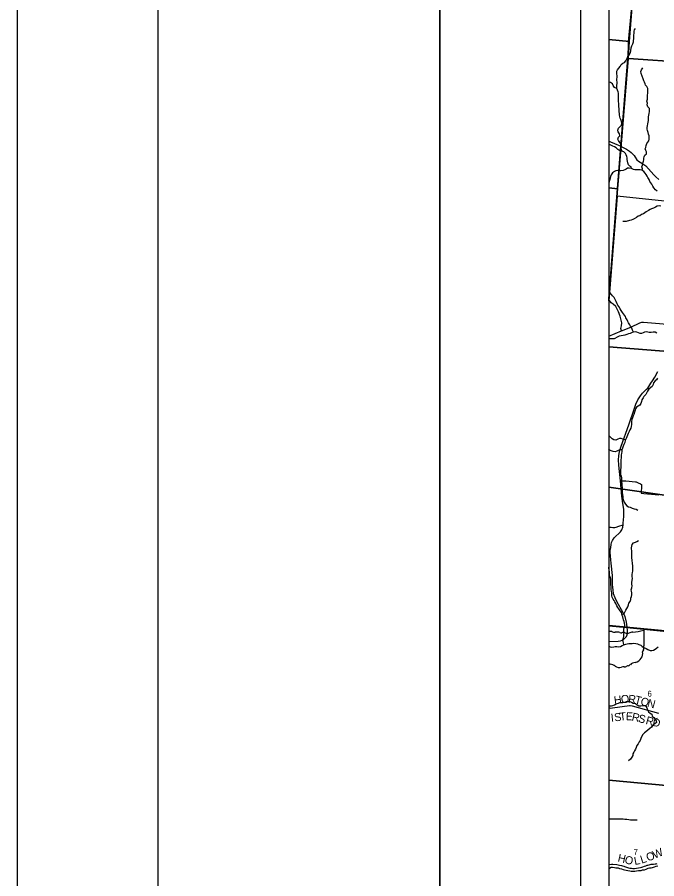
# Model space of a CAD drawing. Extents: x 0 to 42, y 0 to 22.
# Drawn here: x 0 to 2.271, y 15.878 to 18.938 of the extents above; entities that cross this region are included whole.
import ezdxf

# ---------------------------------------------------------------- set-up
doc = ezdxf.new("R2010")
doc.units = 0
for name, color, linetype in [('GM_X_County_Road', 7, 'Continuous'), ('GM_X_County_Road_Text', 7, 'Continuous'), ('GM_X_Minor_River', 7, 'Continuous'), ('GM_X_Section', 7, 'Continuous'), ('GM_X_Section_Text', 7, 'Continuous'), ('GM_X_State_Location', 7, 'Continuous'), ('GM_X_State_Route', 7, 'Continuous'), ('GM_X_Township_Road', 7, 'Continuous'), ('GM_X_Township_Road_Text', 7, 'Continuous'), ('GM_X_Unincorporated', 7, 'Continuous'), ('GM_X_Unincorporated_Text', 7, 'Continuous'), ('SH_Border', 7, 'Continuous'), ('SH_Cut_Line', 7, 'Continuous'), ('SH_Data', 7, 'Continuous')]:
    doc.layers.add(name, color=color, linetype=linetype)

msp = doc.modelspace()

# ---------------------------------------------------------------- linework, layer by layer
at = {"layer": 'GM_X_County_Road'}
for points in [[(2.1, 17.1289), (2.1031, 17.1268), (2.1086, 17.1263), (2.1151, 17.1259), (2.122, 17.126), (2.1265, 17.127), (2.1364, 17.1302), (2.1508, 17.1348)], [(2.1, 16.4857), (2.1033, 16.4848), (2.105, 16.4843), (2.1133, 16.4855), (2.1737, 16.4939), (2.176, 16.4942), (2.1835, 16.4921), (2.2767, 16.4667)]]:
    msp.add_lwpolyline(points, dxfattribs=at)
at = {"layer": 'GM_X_Minor_River'}
for points in [[(2.1803, 18.8287), (2.1822, 18.836), (2.1862, 18.8428), (2.188, 18.85), (2.1882, 18.8548), (2.1888, 18.8606), (2.1887, 18.8673), (2.1895, 18.8743), (2.1901, 18.8809), (2.19, 18.8876), (2.1915, 18.8929), (2.1946, 18.898)], [(2.1476, 18.4612), (2.1445, 18.4703), (2.1432, 18.4772), (2.1434, 18.4834), (2.1425, 18.4882), (2.1399, 18.4929), (2.1348, 18.4996), (2.1329, 18.5049), (2.1343, 18.5111), (2.1392, 18.5159), (2.1381, 18.5233), (2.1341, 18.5303), (2.1328, 18.5369), (2.1353, 18.5441), (2.1412, 18.549), (2.145, 18.5539), (2.1462, 18.5611), (2.1451, 18.5678), (2.1426, 18.5738), (2.1406, 18.579), (2.1394, 18.5839), (2.1383, 18.5913), (2.138, 18.5962), (2.1376, 18.6013), (2.1373, 18.6087), (2.1371, 18.614), (2.1364, 18.6192), (2.1362, 18.6247), (2.1357, 18.6319), (2.1349, 18.6376), (2.1342, 18.6453), (2.1344, 18.6522), (2.135, 18.6575), (2.1348, 18.6622), (2.1345, 18.6673), (2.1339, 18.6726), (2.1317, 18.6789), (2.1287, 18.685), (2.1287, 18.6918), (2.1291, 18.6965), (2.1295, 18.7022), (2.1303, 18.7071), (2.129, 18.7136), (2.1292, 18.7189), (2.1298, 18.7236), (2.1298, 18.7308), (2.1289, 18.7358), (2.1283, 18.7405), (2.1289, 18.746), (2.1308, 18.7511), (2.1359, 18.7571), (2.1405, 18.7624), (2.1437, 18.7692), (2.1496, 18.7742), (2.1559, 18.7762), (2.161, 18.7825), (2.1644, 18.7895), (2.1694, 18.7964), (2.1718, 18.8017), (2.1751, 18.8078), (2.177, 18.8127), (2.1783, 18.8186), (2.1803, 18.8287)], [(2.2185, 18.3936), (2.2199, 18.3997), (2.2182, 18.4062), (2.2194, 18.4126), (2.2207, 18.4189), (2.223, 18.4261), (2.2242, 18.431), (2.2253, 18.4373), (2.2257, 18.4422), (2.2277, 18.448), (2.2337, 18.4526), (2.2345, 18.459), (2.2317, 18.464), (2.2293, 18.4706), (2.2323, 18.4755), (2.2329, 18.4821), (2.2359, 18.489), (2.242, 18.4992), (2.2438, 18.5043), (2.2442, 18.5111), (2.2436, 18.5162), (2.2416, 18.5223), (2.2404, 18.5278), (2.2382, 18.535), (2.2365, 18.5401), (2.2362, 18.5456), (2.2373, 18.5524), (2.2385, 18.5595), (2.2396, 18.5648), (2.2408, 18.5714), (2.2414, 18.5776), (2.2418, 18.5833), (2.2429, 18.5901), (2.2435, 18.5962), (2.2445, 18.6025), (2.2451, 18.6072), (2.2445, 18.6136), (2.2385, 18.6197), (2.2368, 18.626), (2.238, 18.6326), (2.2359, 18.6391), (2.2377, 18.6463), (2.2379, 18.6518), (2.2381, 18.6565), (2.2383, 18.6614), (2.2389, 18.6664), (2.2389, 18.6715), (2.2387, 18.6783), (2.2384, 18.6845), (2.235, 18.6916), (2.2308, 18.6967), (2.2292, 18.7015), (2.2265, 18.7066), (2.2243, 18.7121), (2.222, 18.7182), (2.2147, 18.7381), (2.2144, 18.7447), (2.2169, 18.7512), (2.2214, 18.7578)], [(2.1287, 18.685), (2.12, 18.688), (2.1153, 18.6952), (2.1132, 18.7015), (2.1066, 18.7063), (2.1017, 18.7074), (2.1, 18.7084)], [(2.272, 18.3196), (2.2665, 18.3251), (2.2598, 18.3323), (2.2562, 18.3373), (2.2532, 18.3443), (2.25, 18.3492), (2.2466, 18.3543), (2.2432, 18.3612), (2.2393, 18.3684), (2.2365, 18.3733), (2.2327, 18.3794), (2.2295, 18.3842), (2.2244, 18.3903), (2.2174, 18.3943), (2.2118, 18.396), (2.2065, 18.3958), (2.1989, 18.3957), (2.1925, 18.3959), (2.1876, 18.3965), (2.1813, 18.4001), (2.1798, 18.4063), (2.1749, 18.409), (2.1706, 18.414), (2.1684, 18.4204), (2.1672, 18.4259), (2.1661, 18.4322), (2.165, 18.4382), (2.1641, 18.443), (2.1624, 18.4494), (2.16, 18.4542), (2.1532, 18.4595), (2.1462, 18.4616), (2.1394, 18.4632), (2.133, 18.4674), (2.1269, 18.4742), (2.1203, 18.4769), (2.1141, 18.4792), (2.1081, 18.4838), (2.1024, 18.4853), (2.1, 18.4863)], [(2.1812, 18.4008), (2.173, 18.402), (2.1668, 18.4011), (2.162, 18.3984), (2.1567, 18.3956), (2.1512, 18.3938), (2.1429, 18.3923), (2.1378, 18.3925), (2.1304, 18.3929), (2.1249, 18.3921), (2.1202, 18.3899), (2.1137, 18.3848), (2.109, 18.3782), (2.1063, 18.3716), (2.1052, 18.3661), (2.1038, 18.3611), (2.1021, 18.3541), (2.1, 18.3481)], [(2.2848, 18.2669), (2.2792, 18.2674), (2.2722, 18.2661), (2.2658, 18.2635), (2.2589, 18.2601), (2.2521, 18.2569), (2.2472, 18.2543), (2.2411, 18.2509), (2.2335, 18.2465), (2.2282, 18.2432), (2.2233, 18.24), (2.217, 18.2368), (2.21, 18.2328), (2.2049, 18.2307), (2.1983, 18.226), (2.1905, 18.2215), (2.1858, 18.2196), (2.1793, 18.2166), (2.1738, 18.2155), (2.1615, 18.2127), (2.1564, 18.2122), (2.1507, 18.2124)], [(2.1882, 17.8195), (2.1847, 17.8267), (2.1821, 17.833), (2.1777, 17.84), (2.1747, 17.845), (2.1704, 17.852), (2.168, 17.8571), (2.165, 17.8636), (2.1614, 17.8696), (2.1595, 17.8746), (2.1565, 17.8793), (2.1529, 17.8841), (2.1486, 17.8894), (2.1437, 17.8964), (2.1403, 17.9023), (2.136, 17.9099), (2.133, 17.9154), (2.1302, 17.9202), (2.1264, 17.9285), (2.1227, 17.9358), (2.1189, 17.942), (2.1136, 17.9485), (2.1104, 17.9532), (2.104, 17.9601), (2.1, 17.9638)], [(2.2711, 17.8162), (2.2645, 17.8196), (2.2579, 17.8191), (2.2507, 17.8176), (2.2435, 17.8182), (2.2386, 17.8195), (2.2325, 17.8199), (2.2276, 17.8194), (2.2229, 17.8167), (2.2168, 17.8145), (2.2115, 17.8145), (2.206, 17.8168), (2.1996, 17.8191), (2.1936, 17.8204), (2.1873, 17.8193), (2.1811, 17.8165), (2.1761, 17.8146), (2.1697, 17.8129), (2.1644, 17.8113), (2.157, 17.809), (2.1508, 17.8071), (2.144, 17.806), (2.1375, 17.8049), (2.1326, 17.803), (2.1197, 17.7959), (2.1138, 17.7951), (2.1084, 17.7955), (2.1032, 17.7952), (2.1, 17.795)], [(2.2733, 17.6564), (2.2693, 17.6499), (2.2644, 17.646), (2.2595, 17.6396), (2.2576, 17.6329), (2.2543, 17.6269), (2.249, 17.6229), (2.2424, 17.6165)], [(2.2424, 17.6165), (2.2376, 17.6099), (2.2353, 17.6046), (2.2315, 17.5974), (2.2249, 17.591), (2.2218, 17.5861), (2.2182, 17.5791), (2.217, 17.5726), (2.2146, 17.566), (2.2108, 17.5598), (2.2049, 17.556), (2.1984, 17.5532), (2.195, 17.5471), (2.1935, 17.542), (2.1912, 17.535), (2.1887, 17.5274), (2.187, 17.5223), (2.1839, 17.515), (2.1818, 17.5087), (2.1805, 17.5019), (2.1808, 17.497), (2.1808, 17.4915), (2.18, 17.4846), (2.1781, 17.4786), (2.1751, 17.4723), (2.1726, 17.467), (2.1695, 17.46), (2.1646, 17.4477), (2.1617, 17.4413), (2.1588, 17.4341), (2.1567, 17.4273), (2.1539, 17.4199), (2.1514, 17.4141), (2.1489, 17.4074), (2.147, 17.401), (2.1462, 17.3959), (2.1452, 17.3889), (2.1447, 17.3834), (2.1439, 17.3731), (2.1436, 17.3658), (2.1432, 17.3599), (2.143, 17.3551), (2.143, 17.3478), (2.1428, 17.3404), (2.1416, 17.329), (2.1416, 17.3239), (2.1418, 17.3188), (2.1421, 17.314), (2.144, 17.3078), (2.1449, 17.3025), (2.1451, 17.2953), (2.1456, 17.2888), (2.1464, 17.2812), (2.1469, 17.2744), (2.1474, 17.2678), (2.1476, 17.2604), (2.1478, 17.2534), (2.1478, 17.2486), (2.1485, 17.2426), (2.1496, 17.2361), (2.1507, 17.2287), (2.1526, 17.2217), (2.1548, 17.2152), (2.1591, 17.2088), (2.1644, 17.2031), (2.1703, 17.1995), (2.1765, 17.1975), (2.1837, 17.1945), (2.1901, 17.1922), (2.1973, 17.1906), (2.2039, 17.1878)], [(2.16, 17.437), (2.1507, 17.4396), (2.1439, 17.4418), (2.1388, 17.442), (2.1324, 17.4388), (2.1248, 17.4356), (2.118, 17.4365), (2.1121, 17.4405), (2.1061, 17.447), (2.1005, 17.4525), (2.1, 17.4528)], [(2.1472, 17.4016), (2.1402, 17.4016), (2.1341, 17.3993), (2.1294, 17.3969), (2.1224, 17.3939), (2.1158, 17.3952), (2.1092, 17.3979), (2.1039, 17.4008), (2.1, 17.4045)], [(2.1473, 16.8174), (2.1552, 16.8203), (2.1589, 16.8271), (2.1612, 16.8322), (2.1646, 16.8375), (2.1676, 16.8442), (2.1699, 16.851), (2.1715, 16.8574), (2.1764, 16.8631), (2.1789, 16.8701), (2.1787, 16.8748), (2.1804, 16.8805), (2.1822, 16.8869), (2.1824, 16.8934), (2.1807, 16.8996), (2.1801, 16.9049), (2.1821, 16.9118), (2.1836, 16.9188), (2.1823, 16.925), (2.1823, 16.9309), (2.1837, 16.9385), (2.1841, 16.9447), (2.1835, 16.9521), (2.1834, 16.9589), (2.1845, 16.9656), (2.1853, 16.9703), (2.1855, 16.976), (2.1857, 16.9807), (2.1857, 16.9858), (2.1856, 16.9908), (2.1848, 16.9961), (2.1841, 17.001), (2.1837, 17.0059), (2.1828, 17.0112), (2.1823, 17.0162), (2.1823, 17.0262), (2.1825, 17.0334), (2.1822, 17.0387), (2.1816, 17.0438), (2.1812, 17.0488), (2.1809, 17.0535), (2.1819, 17.0592), (2.1834, 17.065), (2.1881, 17.0711), (2.1946, 17.0732), (2.1993, 17.0765), (2.2054, 17.0801)], [(2.1542, 16.7088), (2.1524, 16.7156), (2.1513, 16.7214), (2.1507, 16.7273), (2.1523, 16.7336), (2.154, 16.7392), (2.1542, 16.7466), (2.1546, 16.7531), (2.1533, 16.7588), (2.1537, 16.7654), (2.156, 16.7726), (2.1568, 16.779), (2.1564, 16.786), (2.1548, 16.7915), (2.1525, 16.7978), (2.1512, 16.8027), (2.1497, 16.8088), (2.1482, 16.8137), (2.1469, 16.8187), (2.145, 16.824), (2.1407, 16.8299), (2.1354, 16.8369), (2.1319, 16.8422), (2.1291, 16.8481), (2.1257, 16.8553), (2.1217, 16.8618), (2.1191, 16.8665), (2.1161, 16.8715), (2.1121, 16.8787), (2.1116, 16.8836), (2.1112, 16.8883), (2.1109, 16.8931), (2.11, 16.8995), (2.109, 16.9046), (2.1085, 16.9103), (2.1083, 16.9154), (2.1078, 16.9221), (2.1072, 16.9289), (2.1076, 16.9359), (2.1077, 16.9425), (2.1064, 16.9477), (2.1039, 16.9526), (2.1032, 16.9577), (2.1028, 16.9636), (2.1023, 16.9687), (2.1017, 16.9744), (2.1006, 16.9808), (2.1, 16.9851)], [(2.1, 16.7038), (2.1047, 16.7023), (2.1111, 16.7006), (2.1181, 16.7017), (2.123, 16.7032), (2.1287, 16.7028), (2.1359, 16.7025), (2.1414, 16.7037), (2.1478, 16.7063), (2.1541, 16.7087), (2.1603, 16.7114), (2.1654, 16.7129), (2.1717, 16.7138), (2.1772, 16.7139), (2.183, 16.7141), (2.1893, 16.7145), (2.1963, 16.7141), (2.2019, 16.7125), (2.2074, 16.7104), (2.214, 16.7074), (2.2193, 16.7037), (2.2253, 16.6994), (2.2325, 16.6956), (2.2393, 16.6919), (2.2469, 16.6887), (2.2527, 16.6887), (2.2596, 16.6903), (2.2645, 16.6935), (2.2696, 16.6977), (2.2757, 16.7015)], [(2.1, 16.4927), (2.1039, 16.4927), (2.1098, 16.4929), (2.1151, 16.4934), (2.1204, 16.4963), (2.1266, 16.4995), (2.1346, 16.5023), (2.1393, 16.5041), (2.1497, 16.5041), (2.1567, 16.506), (2.163, 16.5077), (2.1681, 16.508), (2.1747, 16.5076), (2.1815, 16.5051), (2.1872, 16.5025), (2.1947, 16.5003), (2.201, 16.4962), (2.2072, 16.4923), (2.2144, 16.4929), (2.2195, 16.4942), (2.2259, 16.4936), (2.2321, 16.4915), (2.2353, 16.4848), (2.2374, 16.4782), (2.2415, 16.4716), (2.2468, 16.4666), (2.253, 16.4626), (2.2547, 16.4562), (2.2606, 16.4516), (2.2653, 16.4453), (2.269, 16.4392), (2.2701, 16.4328), (2.2637, 16.4285), (2.2572, 16.4236), (2.2515, 16.4173), (2.2455, 16.4115), (2.2392, 16.4064), (2.2324, 16.4003), (2.2274, 16.3962), (2.2216, 16.3902), (2.2162, 16.3828), (2.2137, 16.3764), (2.2114, 16.3692), (2.2084, 16.3642)], [(2.2655, 16.445), (2.2728, 16.4481)], [(2.2084, 16.3642), (2.2042, 16.3576), (2.2002, 16.3514), (2.197, 16.3451), (2.1947, 16.3383), (2.1918, 16.3327), (2.189, 16.3274), (2.1861, 16.3215), (2.1852, 16.3166), (2.1823, 16.3103), (2.1773, 16.3032), (2.1705, 16.2971)], [(2.1, 16.0915), (2.1068, 16.0918), (2.1136, 16.0915), (2.1204, 16.0917), (2.127, 16.0915), (2.1331, 16.0915), (2.1401, 16.0916), (2.1518, 16.0916), (2.1578, 16.0906), (2.1641, 16.0895), (2.1713, 16.0883), (2.1769, 16.0877), (2.182, 16.0875), (2.19, 16.0875), (2.1957, 16.0873), (2.2011, 16.0876)], [(2.1, 15.9164), (2.1023, 15.9161), (2.1088, 15.9197), (2.1137, 15.9202)], [(2.1137, 15.9202), (2.1205, 15.9183), (2.1258, 15.9173), (2.1332, 15.9167), (2.1383, 15.915), (2.1451, 15.9133), (2.1517, 15.9114), (2.1566, 15.91), (2.1615, 15.9089), (2.1679, 15.9077), (2.1749, 15.9062), (2.18, 15.9054), (2.1853, 15.9052), (2.1929, 15.9053), (2.199, 15.9066), (2.2056, 15.9078), (2.2107, 15.9077), (2.2156, 15.9083), (2.2205, 15.9098), (2.2266, 15.91), (2.233, 15.9122), (2.2402, 15.9165), (2.2453, 15.9171), (2.2506, 15.9176), (2.2559, 15.9184), (2.2627, 15.9206), (2.2684, 15.9227), (2.2741, 15.9244)]]:
    msp.add_lwpolyline(points, dxfattribs=at)
at = {"layer": 'GM_X_Section'}
for points in [[(2.2083, 19.2886), (2.7467, 19.2527), (2.7049, 18.7525), (2.6719, 18.7548), (2.5842, 18.763), (2.1704, 18.7909), (2.1744, 18.851)], [(2.1704, 18.7909), (2.5842, 18.763), (2.6719, 18.7548), (2.6564, 18.4942), (2.6571, 18.247), (2.1298, 18.3017), (2.1327, 18.3284)]]:
    msp.add_lwpolyline(points, close=True, dxfattribs=at)
at = {"layer": 'GM_X_State_Route'}
for points in [[(2.1656, 16.7708), (2.1655, 16.7727), (2.1636, 16.7896), (2.1589, 16.8096), (2.1519, 16.8231), (2.1285, 16.8632), (2.1226, 16.8765), (2.1176, 16.8905), (2.1156, 16.9041), (2.1139, 16.9216), (2.1129, 16.9548), (2.1082, 16.9992), (2.1076, 17.0104), (2.1059, 17.0253), (2.1054, 17.0352), (2.1055, 17.0445), (2.1072, 17.055), (2.1086, 17.0651), (2.1101, 17.072), (2.1139, 17.0798), (2.1197, 17.0888), (2.1421, 17.11), (2.1472, 17.1172), (2.1501, 17.1269), (2.1508, 17.1348), (2.1516, 17.1407), (2.1535, 17.1645), (2.1541, 17.1769), (2.1535, 17.1904), (2.1504, 17.2104), (2.1461, 17.2369), (2.1424, 17.2915), (2.1361, 17.3465), (2.1352, 17.3655), (2.1359, 17.3802), (2.1384, 17.395), (2.1441, 17.4141), (2.1713, 17.4904), (2.1914, 17.5496), (2.1959, 17.5638), (2.2037, 17.5794), (2.2126, 17.5931), (2.22, 17.6021), (2.2345, 17.6166), (2.2386, 17.6209), (2.2424, 17.6265), (2.25, 17.6384), (2.2557, 17.6466), (2.2639, 17.659), (2.2745, 17.6798)], [(2.1, 16.7208), (2.1331, 16.7224), (2.1415, 16.7234), (2.1475, 16.7257), (2.1531, 16.7283), (2.1578, 16.7323), (2.1626, 16.7386), (2.1658, 16.7448), (2.1668, 16.7504), (2.1666, 16.7611), (2.1656, 16.7708)]]:
    msp.add_lwpolyline(points, dxfattribs=at)
at = {"layer": 'GM_X_Township_Road'}
msp.add_line((2.1, 18.4974), (2.1045, 18.4958), dxfattribs=at)
msp.add_lwpolyline([(2.1, 19.8165), (2.1, 17.9374), (2.1429, 18.4796), (2.1676, 18.7906), (2.1703, 18.8289), (2.1704, 18.8498), (2.1961, 19.1242), (2.2033, 19.2423), (2.2133, 19.3473), (2.2137, 19.3505), (2.2139, 19.3532), (2.2513, 19.8044)], close=True, dxfattribs=at)
for points in [[(2.4976, 19.7838), (2.2513, 19.8044), (2.2139, 19.3532), (2.2137, 19.3505), (2.2133, 19.3473), (2.2033, 19.2423), (2.1961, 19.1242), (2.1704, 18.8498), (2.1703, 18.8289), (2.1676, 18.7906), (2.1429, 18.4796), (2.1, 17.9374), (2.1, 16.7767), (2.1647, 16.7711), (2.5782, 16.7296)], [(2.1045, 18.4958), (2.1069, 18.495), (2.121, 18.4891), (2.143, 18.4793), (2.1452, 18.4782)], [(2.1452, 18.4782), (2.147, 18.4773), (2.1626, 18.4695), (2.1736, 18.4618), (2.1803, 18.4569), (2.1901, 18.4465), (2.194, 18.4403), (2.1996, 18.4314), (2.2058, 18.4267), (2.2177, 18.4199), (2.2313, 18.4097), (2.2601, 18.3779), (2.2617, 18.3767), (2.2674, 18.3712), (2.2783, 18.361)], [(2.1458, 17.824), (2.1426, 17.8321), (2.146, 17.8417), (2.1464, 17.8525), (2.1402, 17.8765), (2.1342, 17.892), (2.125, 17.9099), (2.1155, 17.9181), (2.1082, 17.923), (2.1, 17.9347)], [(2.1, 17.8051), (2.1458, 17.824), (2.1789, 17.8366), (2.2111, 17.8523), (2.2171, 17.8548), (2.2235, 17.8548), (2.3498, 17.8437), (2.3661, 17.8432), (2.3864, 17.8415)], [(2.1424, 17.2915), (2.1613, 17.2915), (2.1951, 17.2881), (2.1974, 17.2881), (2.2041, 17.2847), (2.2128, 17.2803), (2.2166, 17.2784), (2.2164, 17.2728), (2.2155, 17.2483), (2.2154, 17.2474), (2.2243, 17.2466), (2.2779, 17.2416)], [(4.9636, 15.8483), (4.9761, 15.9816), (4.9995, 16.2625), (5.0145, 16.4224), (5.0202, 16.4831), (5.0004, 16.4852), (4.5105, 16.5372), (4.4046, 16.549), (4.0338, 16.5905), (3.9903, 16.5952), (3.9225, 16.6011), (3.4984, 16.6396), (3.4218, 16.6472), (3.0314, 16.6849), (2.9742, 16.69), (2.6853, 16.7184), (2.5782, 16.7296), (2.1647, 16.7711), (2.1, 16.7767), (2.1, 14.1)], [(2.1, 15.9296), (2.1033, 15.9296), (2.1099, 15.9299), (2.1147, 15.93), (2.129, 15.9285), (2.1384, 15.9269), (2.1455, 15.9255), (2.1493, 15.9245), (2.1533, 15.9232), (2.1565, 15.9219), (2.1595, 15.9208), (2.1627, 15.9196), (2.1665, 15.9183), (2.1701, 15.9175), (2.1747, 15.9165), (2.1808, 15.9156), (2.186, 15.9152), (2.1912, 15.9152), (2.1981, 15.9161), (2.2061, 15.9177), (2.2133, 15.919), (2.2175, 15.92), (2.2214, 15.9211), (2.2267, 15.9229), (2.2314, 15.9245), (2.2346, 15.9258), (2.2369, 15.9265), (2.2393, 15.9271), (2.2434, 15.9281), (2.2472, 15.929), (2.2512, 15.9297), (2.2549, 15.9303), (2.2595, 15.9308), (2.2646, 15.9313), (2.2682, 15.9318), (2.2716, 15.9323)]]:
    msp.add_lwpolyline(points, dxfattribs=at)
at = {"layer": 'GM_X_Unincorporated'}
for points in [[(2.1, 19.362), (2.1, 18.8579), (2.1744, 18.851), (2.2083, 19.2886), (2.2132, 19.3524)], [(2.1, 18.8579), (2.1, 18.3314), (2.1327, 18.3284), (2.1704, 18.7909), (2.1744, 18.851)], [(2.1, 18.3314), (2.1, 17.9306), (2.1298, 18.3017), (2.1327, 18.3284)], [(2.1, 17.9306), (2.1, 17.7672), (2.6558, 17.7233), (2.6571, 18.247), (2.1298, 18.3017)], [(2.1, 17.7672), (2.1, 17.2683), (2.6195, 17.1949), (2.6558, 17.7233)], [(2.1, 17.2683), (2.1, 16.7781), (2.5127, 16.7381), (2.5809, 16.7311), (2.6195, 17.1949)], [(2.1, 16.7781), (2.1, 16.2285), (2.4693, 16.1945), (2.5127, 16.7381)], [(2.1, 16.2285), (2.1, 15.7175), (2.4329, 15.6934), (2.4693, 16.1945)]]:
    msp.add_lwpolyline(points, close=True, dxfattribs=at)
at = {"layer": 'GM_X_Unincorporated_Text'}
for points in [[(2.1113, 16.7568), (2.1, 16.7568), (2.1, 16.6419)], [(2.2262, 16.707), (2.2262, 16.707), (2.2262, 16.707), (2.2262, 16.7594)]]:
    msp.add_lwpolyline(points, dxfattribs=at)
for centre, major_axis, start_param, end_param in [((2.1228, 16.7685), (0.0185, 0), 4.042888, 4.731792), ((2.129, 16.7007), (0.0665, 0), 1.404758, 1.657859), ((2.1441, 16.7558), (0.00534, 0), 3.836095, 5.185415), ((2.1519, 16.7443), (0.0111, 0), 0.950623, 2.079405), ((2.1662, 16.7601), (0.0134, 0), 4.08156, 5.145723), ((2.1898, 16.7263), (0.0352, 0), 1.699012, 2.107814), ((2.1675, 16.8933), (0.1748, 0), 4.814394, 5.042369), ((2.2244, 16.7595), (0.00183, 0), 6.197627, 7.989034), ((2.2258, 16.7031), (0.00284, 0), 1.883978, 3.671073), ((2.2243, 16.7068), (0.00196, 0), 5.05454, 6.418171), ((2.1773, 16.6784), (0.0437, 0), 5.101753, 6.440018), ((2.2328, 16.6851), (0.0124, 0), 2.387724, 3.262537), ((2.2078, 16.6965), (0.017, 0), 5.934695, 6.695948), ((2.1336, 16.7392), (0.1262, 0), 4.443204, 4.488961), ((2.1958, 16.627), (0.0239, 0), 1.647645, 2.488434), ((2.0959, 16.6101), (0.0395, 0), 0.823519, 1.323587), ((2.1386, 16.6488), (0.0251, 0), 4.026481, 4.996735), ((2.1531, 16.6142), (0.0206, 0), 1.495662, 1.94098), ((2.155, 16.6413), (0.0133, 0), 4.691044, 5.507374), ((2.167, 16.6316), (0.00376, 0), 1.147584, 2.315152), ((2.1654, 16.6454), (0.0141, 0), 4.937069, 5.64225)]:
    msp.add_ellipse(centre, major_axis=major_axis, ratio=0.8, start_param=start_param, end_param=end_param, dxfattribs=at)
at = {"layer": 'SH_Border'}
for points in [[(0.5, 21.5), (1.5, 21.5), (1.5, 0.5), (0.5, 0.5)], [(1.5, 21.5), (33.5, 21.5), (33.5, 0.5), (1.5, 0.5)]]:
    msp.add_lwpolyline(points, close=True, dxfattribs=at)
at = {"layer": 'SH_Cut_Line'}
msp.add_lwpolyline([(0, 0), (34, 0), (34, 22), (0, 22)], close=True, dxfattribs=at)
msp.add_lwpolyline([(8.604, 20.9), (2.1, 20.9), (2.1, 14.1)], dxfattribs=at)
at = {"layer": 'SH_Data'}
for p, q in [((2, 21), (2, 14)), ((2.1, 20.9), (2.1, 14.1))]:
    msp.add_line(p, q, dxfattribs=at)

# ---------------------------------------------------------------- texts
at = {"layer": 'GM_X_County_Road_Text'}
for s, rotation, p in [('H', 7.8787, (2.1204, 16.4979)), ('O', 5.6664, (2.1448, 16.5013)), ('R', 354.4921, (2.1683, 16.5037)), ('T', 345.9575, (2.1904, 16.5017)), ('O', 345.0184, (2.2109, 16.4966)), ('N', 345.0184, (2.235, 16.4901)), ('I', 6.1836, (2.109, 16.4354)), ('S', 7.6328, (2.1214, 16.4368)), ('T', 6.7311, (2.1402, 16.4393)), ('E', 356.9514, (2.1601, 16.4418)), ('R', 347.7172, (2.1801, 16.4408)), ('S', 344.8136, (2.2025, 16.4359)), ('R', 344.6545, (2.2294, 16.4286)), ('D', 347.2965, (2.2533, 16.4221))]:
    msp.add_text(s, height=0.0284, rotation=rotation, dxfattribs=at).set_placement(p)
at = {"layer": 'GM_X_Section_Text'}
for s, p in [('6', (2.2377, 16.5252)), ('7', (2.1881, 15.9623))]:
    msp.add_text(s, height=0.0209, rotation=0, dxfattribs=at).set_placement(p)
at = {"layer": 'GM_X_State_Location'}
msp.add_text('139', height=0.0000947, rotation=0, dxfattribs=at).set_placement((2.1086, 16.6915))
for s in ['s', 'r']:
    msp.add_text(s, height=0.0000947, dxfattribs=at).set_placement((2.142, 16.6984))
at = {"layer": 'GM_X_Township_Road_Text'}
for s, rotation, p in [('O', 22.3732, (2.2397, 15.9392)), ('W', 23.1098, (2.2632, 15.9489)), ('H', 347.2282, (2.1303, 15.94)), ('O', 344.1612, (2.1543, 15.9345)), ('L', 10.8093, (2.1926, 15.9271)), ('L', 17.5281, (2.217, 15.932))]:
    msp.add_text(s, height=0.0284, rotation=rotation, dxfattribs=at).set_placement(p)

doc.saveas('drawing.dxf')
